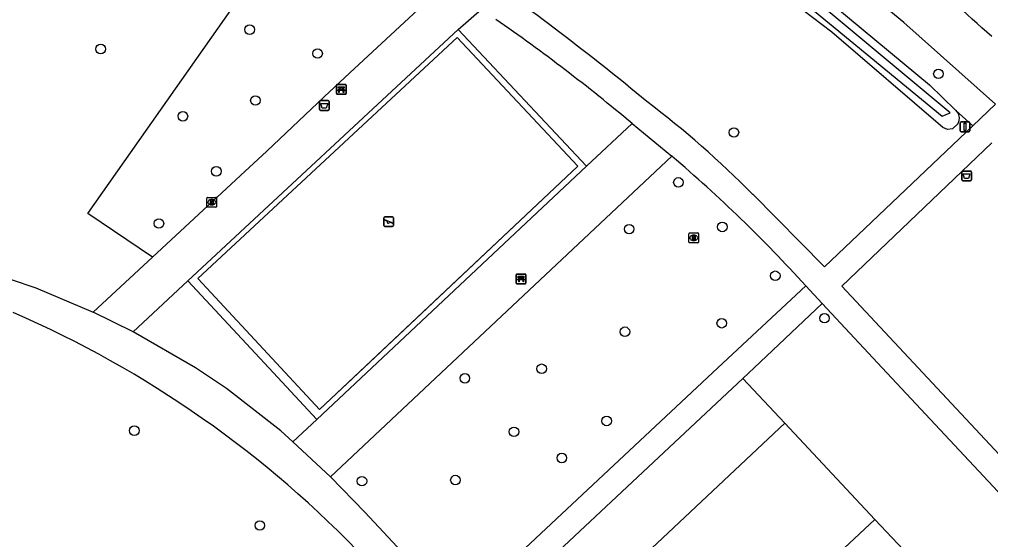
# Model space of a CAD drawing. Extents: x 157466 to 158888, y 383063 to 384677.
# Drawn here: x 158106.7 to 158206.3, y 384232.4 to 384285.7 of the extents above; entities that cross this region are included whole.
import ezdxf

# ---------------------------------------------------------------- set-up
doc = ezdxf.new("R2010")
doc.units = 0
for name, color, linetype in [('IMGEO_Afvalbak', 7, 'Continuous'), ('IMGEO_Bank', 7, 'Continuous'), ('IMGEO_Berm_groen', 7, 'Continuous'), ('IMGEO_Boom', 7, 'Continuous'), ('IMGEO_Greppel_droge_sloot', 7, 'Continuous'), ('IMGEO_Groenvoorziening', 7, 'Continuous'), ('IMGEO_Hek', 7, 'Continuous'), ('IMGEO_Loofbos', 7, 'Continuous'), ('IMGEO_Rijbaan_lokaal_gesloten', 7, 'Continuous'), ('IMGEO_Rioolput', 7, 'Continuous'), ('IMGEO_Speelvoorziening', 7, 'Continuous'), ('IMGEO_Terreindeel_gesloten', 7, 'Continuous'), ('IMGEO_Verkeersbordpaal', 7, 'Continuous'), ('IMGEO_Voetpad_halfverhard', 7, 'Continuous')]:
    doc.layers.add(name, color=color, linetype=linetype)

msp = doc.modelspace()

# ---------------------------------------------------------------- linework, layer by layer
at = {"layer": 'IMGEO_Afvalbak'}
for p, q in [((158137.476, 384276.475), (158137.476, 384277.275)), ((158137.476, 384277.275), (158137.476, 384276.475)), ((158137.576, 384277.375), (158138.366, 384277.375)), ((158138.366, 384277.375), (158137.576, 384277.375)), ((158138.466, 384277.275), (158138.466, 384276.475)), ((158138.466, 384276.475), (158138.466, 384277.275)), ((158138.366, 384276.375), (158137.576, 384276.375)), ((158137.576, 384276.375), (158138.366, 384276.375)), ((158203.308, 384269.262), (158203.308, 384270.062)), ((158203.308, 384270.062), (158203.308, 384269.262)), ((158203.408, 384270.162), (158204.198, 384270.162)), ((158204.198, 384270.162), (158203.408, 384270.162)), ((158204.298, 384270.062), (158204.298, 384269.262)), ((158204.298, 384269.262), (158204.298, 384270.062)), ((158204.198, 384269.162), (158203.408, 384269.162)), ((158203.408, 384269.162), (158204.198, 384269.162))]:
    msp.add_line(p, q, dxfattribs=at)
for points in [[(158137.619, 384277.089), (158138.323, 384277.089), (158138.174, 384276.619), (158137.768, 384276.619), (158137.619, 384277.089)], [(158203.451, 384269.876), (158204.155, 384269.876), (158204.006, 384269.406), (158203.6, 384269.406), (158203.451, 384269.876)]]:
    msp.add_lwpolyline(points, dxfattribs=at)
for centre, start, end in [((158137.576, 384277.275), 90, 180), ((158137.576, 384277.275), 90, 180), ((158137.576, 384276.475), 180, 270), ((158137.576, 384276.475), 180, 270), ((158138.366, 384277.275), 0, 90), ((158138.366, 384277.275), 360, 90), ((158138.366, 384276.475), 270, 0), ((158138.366, 384276.475), 270, 0), ((158203.408, 384270.062), 90, 180), ((158203.408, 384270.062), 90, 180), ((158204.198, 384270.062), 0, 90), ((158204.198, 384270.062), 360, 90), ((158203.408, 384269.262), 180, 270), ((158203.408, 384269.262), 180, 270), ((158204.198, 384269.262), 270, 0), ((158204.198, 384269.262), 270, 0)]:
    msp.add_arc(centre, 0.1, start, end, dxfattribs=at)
at = {"layer": 'IMGEO_Bank'}
for p, q in [((158139.221, 384278.099), (158139.221, 384278.94)), ((158139.221, 384278.94), (158139.221, 384278.099)), ((158139.296, 384279.024), (158140.137, 384279.024)), ((158140.137, 384279.024), (158139.296, 384279.024)), ((158139.53, 384278.53), (158139.53, 384278.636)), ((158139.574, 384278.636), (158139.574, 384278.53)), ((158139.862, 384278.642), (158139.58, 384278.642)), ((158139.58, 384278.524), (158139.862, 384278.524)), ((158139.868, 384278.53), (158139.868, 384278.636)), ((158139.912, 384278.636), (158139.912, 384278.53)), ((158140.221, 384278.949), (158140.221, 384278.108)), ((158140.221, 384278.108), (158140.221, 384278.949)), ((158140.146, 384278.024), (158139.305, 384278.024)), ((158139.305, 384278.024), (158140.146, 384278.024)), ((158139.918, 384278.422), (158139.525, 384278.422)), ((158157.645, 384258.685), (158157.645, 384259.526)), ((158157.645, 384259.526), (158157.645, 384258.685)), ((158157.72, 384259.61), (158158.561, 384259.61)), ((158158.561, 384259.61), (158157.72, 384259.61)), ((158158.645, 384259.535), (158158.645, 384258.694)), ((158158.645, 384258.694), (158158.645, 384259.535)), ((158158.57, 384258.61), (158157.729, 384258.61)), ((158157.729, 384258.61), (158158.57, 384258.61)), ((158158.342, 384259.008), (158157.949, 384259.008)), ((158157.954, 384259.116), (158157.954, 384259.222)), ((158157.998, 384259.222), (158157.998, 384259.116)), ((158158.286, 384259.228), (158158.004, 384259.228)), ((158158.004, 384259.11), (158158.286, 384259.11)), ((158158.292, 384259.116), (158158.292, 384259.222)), ((158158.336, 384259.222), (158158.336, 384259.116))]:
    msp.add_line(p, q, dxfattribs=at)
for points in [[(158139.468, 384278.422), (158139.326, 384278.422), (158139.438, 384278.524), (158139.524, 384278.524)], [(158139.524, 384278.642), (158139.438, 384278.642), (158139.438, 384278.803), (158140.001, 384278.803), (158140.001, 384278.642), (158139.918, 384278.642)], [(158139.918, 384278.524), (158140.001, 384278.524), (158140.113, 384278.422), (158139.974, 384278.422)], [(158139.518, 384278.415), (158139.518, 384278.208), (158139.475, 384278.208), (158139.475, 384278.415)], [(158139.968, 384278.415), (158139.968, 384278.208), (158139.924, 384278.208), (158139.924, 384278.415)], [(158157.892, 384259.008), (158157.75, 384259.008), (158157.862, 384259.11), (158157.948, 384259.11)], [(158157.948, 384259.228), (158157.862, 384259.228), (158157.862, 384259.389), (158158.425, 384259.389), (158158.425, 384259.228), (158158.342, 384259.228)], [(158157.942, 384259.001), (158157.942, 384258.794), (158157.899, 384258.794), (158157.899, 384259.001)], [(158158.342, 384259.11), (158158.425, 384259.11), (158158.537, 384259.008), (158158.398, 384259.008)], [(158158.392, 384259.001), (158158.392, 384258.794), (158158.348, 384258.794), (158158.348, 384259.001)]]:
    msp.add_lwpolyline(points, dxfattribs=at)
for centre, radius, start, end in [((158139.299, 384278.946), 0.0779, 92.4484, 184.28452), ((158139.299, 384278.946), 0.0779, 92.4484, 184.28452), ((158139.523, 384278.635), 0.00671, 2.89567, 87.10433), ((158139.523, 384278.531), 0.00671, 272.89567, 357.10433), ((158139.58, 384278.635), 0.00671, 92.89567, 177.10433), ((158139.58, 384278.531), 0.00671, 182.89567, 267.10433), ((158139.862, 384278.635), 0.00671, 2.89567, 87.10433), ((158139.862, 384278.531), 0.00671, 272.89567, 357.10433), ((158139.919, 384278.635), 0.00671, 92.89567, 177.10433), ((158139.919, 384278.531), 0.00671, 182.89567, 267.10433), ((158140.143, 384278.946), 0.0779, 2.4484, 94.28452), ((158140.143, 384278.946), 0.0779, 2.4484, 94.28452), ((158139.299, 384278.102), 0.0779, 182.4484, 274.28452), ((158139.299, 384278.102), 0.0779, 182.4484, 274.28452), ((158139.468, 384278.415), 0.00671, 2.89567, 87.10433), ((158139.525, 384278.415), 0.00671, 92.89567, 177.10433), ((158139.917, 384278.415), 0.00671, 2.89567, 87.10433), ((158139.974, 384278.415), 0.00671, 92.89567, 177.10433), ((158140.143, 384278.102), 0.0779, 272.4484, 4.28452), ((158140.143, 384278.102), 0.0779, 272.4484, 4.28452), ((158157.723, 384259.532), 0.0779, 92.4484, 184.28452), ((158157.723, 384259.532), 0.0779, 92.4484, 184.28452), ((158158.567, 384259.532), 0.0779, 2.4484, 94.28452), ((158158.567, 384259.532), 0.0779, 2.4484, 94.28452), ((158157.723, 384258.688), 0.0779, 182.4484, 274.28452), ((158157.723, 384258.688), 0.0779, 182.4484, 274.28452), ((158157.892, 384259.001), 0.00671, 2.89567, 87.10433), ((158157.949, 384259.001), 0.00671, 92.89567, 177.10433), ((158157.947, 384259.221), 0.00671, 2.89567, 87.10433), ((158157.947, 384259.117), 0.00671, 272.89567, 357.10433), ((158158.004, 384259.221), 0.00671, 92.89567, 177.10433), ((158158.004, 384259.117), 0.00671, 182.89567, 267.10433), ((158158.286, 384259.221), 0.00671, 2.89567, 87.10433), ((158158.286, 384259.117), 0.00671, 272.89567, 357.10433), ((158158.343, 384259.221), 0.00671, 92.89567, 177.10433), ((158158.343, 384259.117), 0.00671, 182.89567, 267.10433), ((158158.341, 384259.001), 0.00671, 2.89567, 87.10433), ((158158.398, 384259.001), 0.00671, 92.89567, 177.10433), ((158158.567, 384258.688), 0.0779, 272.4484, 4.28452), ((158158.567, 384258.688), 0.0779, 272.4484, 4.28452)]:
    msp.add_arc(centre, radius, start, end, dxfattribs=at)
at = {"layer": 'IMGEO_Berm_groen'}
for points in [[(157990.086, 384401.748), (157990.257, 384402.121), (157990.733, 384402.517), (157991.175, 384402.581), (157997.425, 384399.875), (158012.521, 384392.808), (158033.92, 384382.258), (158063.103, 384367.075), (158076.44, 384359.982), (158091.06, 384351.728), (158105.395, 384343.329), (158120.239, 384334.269), (158131.468, 384327.554), (158151.313, 384314.692), (158165.352, 384305.309), (158173.859, 384299.484), (158187.618, 384289.325), (158199.999, 384279.006), (158202.678, 384276.401)], [(158204.439, 384274.808), (158202.678, 384276.401)]]:
    msp.add_lwpolyline(points, dxfattribs=at)
at = {"layer": 'IMGEO_Boom'}
for centre in [(158130.33, 384284.649), (158115.055, 384282.666), (158137.29, 384282.207), (158200.922, 384280.119), (158130.918, 384277.393), (158123.486, 384275.769), (158179.96, 384274.115), (158126.91, 384270.136), (158174.273, 384268.999), (158121.029, 384264.787), (158169.224, 384264.211), (158178.77, 384264.434), (158184.201, 384259.432), (158189.243, 384255.082), (158178.715, 384254.566), (158168.793, 384253.699), (158160.254, 384249.904), (158152.384, 384248.922), (158166.922, 384244.555), (158118.506, 384243.562), (158157.418, 384243.444), (158162.321, 384240.76), (158141.836, 384238.382), (158151.418, 384238.498), (158131.369, 384233.844)]:
    msp.add_circle(centre, 0.489, dxfattribs=at)
at = {"layer": 'IMGEO_Greppel_droge_sloot'}
msp.add_lwpolyline([(158098.971, 384345.252), (158110.567, 384338.552), (158124.827, 384329.423), (158140.56, 384319.635), (158175.379, 384296.446), (158183.979, 384290.069), (158201.302, 384275.788), (158202.123, 384276.116), (158189.812, 384286.378), (158182.411, 384292.218), (158151.051, 384314.213)], dxfattribs=at)
at = {"layer": 'IMGEO_Groenvoorziening'}
for points in [[(158202.678, 384276.401), (158202.929, 384276.048), (158203.031, 384275.661), (158203.023, 384275.304), (158202.919, 384274.994), (158202.364, 384274.489), (158201.858, 384274.433), (158201.387, 384274.627), (158190.012, 384284.379), (158172.171, 384297.941), (158150.241, 384312.732), (158131.996, 384324.598), (158119.798, 384332.028), (158110.833, 384337.607), (158098.908, 384344.586), (158075.211, 384358.073), (158068.187, 384361.936), (158037.267, 384378.292), (158028.901, 384382.218), (158019.16, 384386.552), (157990.776, 384400.229), (157990.179, 384400.675), (157990, 384401.203), (157990.086, 384401.748)], [(158120.372, 384261.347), (158113.759, 384265.8), (158136.728, 384298.518)], [(158120.372, 384261.347), (158129.394, 384269.719), (158132.077, 384272.215), (158137.948, 384277.771), (158140.597, 384280.236), (158150.374, 384289.32)], [(158151.684, 384284.658), (158154.075, 384286.733)], [(158151.684, 384284.658), (158124.003, 384258.902)], [(158164.868, 384270.674), (158151.684, 384284.658)], [(158164.868, 384270.674), (158169.53, 384275.039)], [(158137.207, 384244.7), (158142.852, 384250), (158164.868, 384270.674)], [(158114.295, 384255.709), (158120.372, 384261.347)], [(158118.396, 384253.676), (158124.003, 384258.902)], [(158124.003, 384258.902), (158132.28, 384250), (158137.207, 384244.7)], [(158185.177, 384244.331), (158180.871, 384248.916)], [(158134.766, 384242.404), (158137.207, 384244.7)], [(158185.177, 384244.331), (158160.133, 384220.795), (158169.314, 384211.024), (158194.412, 384234.46)], [(158194.412, 384234.46), (158185.177, 384244.331)], [(158171.016, 384204.289), (158198.525, 384230.08), (158194.412, 384234.46)]]:
    msp.add_lwpolyline(points, dxfattribs=at)
at = {"layer": 'IMGEO_Hek'}
msp.add_lwpolyline([(158137.495, 384245.726), (158133.523, 384250), (158125.021, 384259.147), (158151.59, 384283.846), (158163.954, 384270.654), (158142.032, 384250), (158137.495, 384245.726)], dxfattribs=at)
at = {"layer": 'IMGEO_Loofbos'}
msp.add_lwpolyline([(158173.609, 384271.678), (158150.518, 384250), (158138.61, 384238.821)], dxfattribs=at)
at = {"layer": 'IMGEO_Rijbaan_lokaal_gesloten'}
msp.add_lwpolyline([(158206.769, 384277.026), (158197.375, 384285.381), (158193.357, 384288.744), (158189.191, 384291.922), (158180.706, 384298.011), (158160.224, 384312.286), (158150.69, 384318.51), (158134.209, 384329.269), (158123.299, 384335.918), (158101.388, 384348.76), (158097.183, 384351.158), (158085.495, 384357.824), (158069.368, 384366.877), (158056.566, 384373.683), (158038.018, 384383.186), (158019.478, 384392.428), (158000.05, 384401.619), (157989.255, 384406.494), (157977.254, 384411.794), (157973.108, 384413.803)], dxfattribs=at)
msp.add_arc((158058.615, 384122.452), 218.888, 47.5403, 53.17452, dxfattribs=at)
at = {"layer": 'IMGEO_Rioolput'}
for p, q in [((158125.945, 384266.54), (158125.945, 384267.392)), ((158126.02, 384267.466), (158126.872, 384267.466)), ((158126.456, 384266.686), (158126.431, 384266.686)), ((158126.433, 384267.246), (158126.458, 384267.246)), ((158126.946, 384267.392), (158126.946, 384266.54)), ((158126.872, 384266.466), (158126.02, 384266.466)), ((158175.343, 384262.888), (158175.343, 384263.74)), ((158175.418, 384263.814), (158176.27, 384263.814)), ((158175.831, 384263.594), (158175.856, 384263.594)), ((158176.344, 384263.74), (158176.344, 384262.888)), ((158176.27, 384262.814), (158175.418, 384262.814)), ((158175.854, 384263.034), (158175.829, 384263.034))]:
    msp.add_line(p, q, dxfattribs=at)
for points in [[(158125.945, 384266.54), (158125.945, 384267.392)], [(158126.02, 384267.466), (158126.872, 384267.466)], [(158126.534, 384267.164), (158126.282, 384267.166), (158126.282, 384266.766)], [(158126.282, 384266.766), (158126.406, 384266.766), (158126.406, 384266.928), (158126.417, 384266.928)], [(158126.46, 384267.085), (158126.406, 384267.085), (158126.406, 384267.004)], [(158126.406, 384267.004), (158126.458, 384267.004)], [(158126.464, 384266.899), (158126.535, 384266.766), (158126.675, 384266.766), (158126.61, 384266.892)], [(158126.946, 384267.392), (158126.946, 384266.54)], [(158126.872, 384266.466), (158126.02, 384266.466)], [(158175.343, 384262.888), (158175.343, 384263.74)], [(158175.418, 384263.814), (158176.27, 384263.814)], [(158175.932, 384263.512), (158175.68, 384263.514), (158175.68, 384263.114)], [(158176.344, 384263.74), (158176.344, 384262.888)], [(158176.27, 384262.814), (158175.418, 384262.814)], [(158175.68, 384263.114), (158175.804, 384263.114), (158175.804, 384263.276), (158175.815, 384263.276)], [(158175.858, 384263.433), (158175.804, 384263.433), (158175.804, 384263.352)], [(158175.804, 384263.352), (158175.856, 384263.352)], [(158175.862, 384263.247), (158175.933, 384263.114), (158176.073, 384263.114), (158176.008, 384263.24)]]:
    msp.add_lwpolyline(points, dxfattribs=at)
for centre, radius, start, end in [((158126.022, 384267.39), 0.0765, 91.55205, 178.44795), ((158126.022, 384267.39), 0.0765, 91.55205, 178.44795), ((158126.022, 384266.542), 0.0765, 181.55205, 268.44795), ((158126.022, 384266.542), 0.0765, 181.55205, 268.44795), ((158126.416, 384266.875), 0.0533, 26.02933, 88.69889), ((158126.442, 384267.193), 0.19, 274.7715, 282.96867), ((158126.466, 384266.989), 0.0964, 77.00612, 93.18647), ((158126.48, 384267.046), 0.0378, 276.66336, 79.67722), ((158126.533, 384267.054), 0.109, 350.36119, 89.41601), ((158126.531, 384267.054), 0.112, 277.58423, 350.98172), ((158126.515, 384266.839), 0.108, 29.51342, 73.79051), ((158126.87, 384267.39), 0.0765, 1.55205, 88.44795), ((158126.87, 384267.39), 0.0765, 1.55205, 88.44795), ((158126.87, 384266.542), 0.0765, 271.55205, 358.44795), ((158126.87, 384266.542), 0.0765, 271.55205, 358.44795), ((158175.42, 384263.738), 0.0765, 91.55205, 178.44795), ((158175.42, 384263.738), 0.0765, 91.55205, 178.44795), ((158175.931, 384263.402), 0.109, 350.36119, 89.41601), ((158176.268, 384263.738), 0.0765, 1.55205, 88.44795), ((158176.268, 384263.738), 0.0765, 1.55205, 88.44795), ((158175.42, 384262.89), 0.0765, 181.55205, 268.44795), ((158175.42, 384262.89), 0.0765, 181.55205, 268.44795), ((158175.814, 384263.223), 0.0533, 26.02933, 88.69889), ((158175.84, 384263.541), 0.19, 274.7715, 282.96867), ((158175.864, 384263.337), 0.0964, 77.00612, 93.18647), ((158175.878, 384263.394), 0.0378, 276.66336, 79.67722), ((158175.929, 384263.402), 0.112, 277.58423, 350.98172), ((158175.913, 384263.187), 0.108, 29.51342, 73.79051), ((158176.268, 384262.89), 0.0765, 271.55205, 358.44795), ((158176.268, 384262.89), 0.0765, 271.55205, 358.44795)]:
    msp.add_arc(centre, radius, start, end, dxfattribs=at)
for centre, major_axis, ratio, start_param, end_param in [((158126.432, 384266.966), (-0.387, 0.002), 0.722429, 4.712389, 7.853982), ((158126.457, 384266.966), (-0.39, 0.002), 0.717154, 1.570796, 4.712389), ((158175.83, 384263.314), (-0.387, 0.002), 0.722429, 4.712389, 7.853982), ((158175.855, 384263.314), (-0.39, 0.002), 0.717154, 1.570796, 4.712389)]:
    msp.add_ellipse(centre, major_axis=major_axis, ratio=ratio, start_param=start_param, end_param=end_param, dxfattribs=at)
at = {"layer": 'IMGEO_Speelvoorziening'}
for p, q in [((158144.071, 384264.581), (158144.071, 384265.381)), ((158144.071, 384265.381), (158144.071, 384264.581)), ((158144.454, 384265.009), (158144.115, 384265.146)), ((158144.14, 384265.206), (158145.016, 384264.853)), ((158144.171, 384265.481), (158144.961, 384265.481)), ((158144.961, 384265.481), (158144.171, 384265.481)), ((158144.992, 384264.793), (158144.652, 384264.93)), ((158145.061, 384265.381), (158145.061, 384264.581)), ((158145.061, 384264.581), (158145.061, 384265.381)), ((158144.961, 384264.481), (158144.171, 384264.481)), ((158144.171, 384264.481), (158144.961, 384264.481))]:
    msp.add_line(p, q, dxfattribs=at)
for centre, radius, start, end in [((158144.171, 384265.381), 0.1, 90, 180), ((158144.171, 384265.381), 0.1, 90, 180), ((158144.171, 384264.581), 0.1, 180, 270), ((158144.171, 384264.581), 0.1, 180, 270), ((158144.128, 384265.176), 0.0327, 68.07798, 248.07798), ((158144.533, 384264.919), 0.12, 130.99278, 5.16318), ((158144.961, 384265.381), 0.1, 0, 90), ((158144.961, 384265.381), 0.1, 360, 90), ((158144.961, 384264.581), 0.1, 270, 0), ((158144.961, 384264.581), 0.1, 270, 0), ((158145.004, 384264.823), 0.0327, 248.07798, 68.07798)]:
    msp.add_arc(centre, radius, start, end, dxfattribs=at)
at = {"layer": 'IMGEO_Terreindeel_gesloten'}
msp.add_lwpolyline([(158133.523, 384250), (158125.021, 384259.147), (158151.59, 384283.846), (158163.954, 384270.654), (158137.495, 384245.726), (158133.523, 384250)], dxfattribs=at)
at = {"layer": 'IMGEO_Verkeersbordpaal'}
for p, q in [((158203.144, 384274.291), (158203.144, 384275.091)), ((158203.144, 384275.091), (158203.144, 384274.291)), ((158203.244, 384275.191), (158204.034, 384275.191)), ((158204.034, 384275.191), (158203.244, 384275.191)), ((158204.134, 384275.091), (158204.134, 384274.291)), ((158204.134, 384274.291), (158204.134, 384275.091)), ((158204.034, 384274.191), (158203.244, 384274.191)), ((158203.244, 384274.191), (158204.034, 384274.191))]:
    msp.add_line(p, q, dxfattribs=at)
msp.add_lwpolyline([(158203.564, 384275.066), (158203.714, 384275.066), (158203.714, 384274.316), (158203.564, 384274.316), (158203.564, 384275.066)], dxfattribs=at)
for centre, start, end in [((158203.244, 384275.091), 90, 180), ((158203.244, 384275.091), 90, 180), ((158204.034, 384275.091), 0, 90), ((158204.034, 384275.091), 360, 90), ((158203.244, 384274.291), 180, 270), ((158203.244, 384274.291), 180, 270), ((158204.034, 384274.291), 270, 0), ((158204.034, 384274.291), 270, 0)]:
    msp.add_arc(centre, 0.1, start, end, dxfattribs=at)
at = {"layer": 'IMGEO_Voetpad_halfverhard'}
for points in [[(158206.769, 384277.026), (158204.439, 384274.808)], [(158169.53, 384275.039), (158173.609, 384271.678)], [(158204.439, 384274.808), (158189.241, 384260.34), (158181.894, 384267.776)], [(157999.536, 384273.973), (157999.781, 384273.945), (158000, 384273.919), (158024.119, 384271.087), (158028.773, 384270.541), (158033.118, 384270.031), (158081.83, 384264.311), (158086.808, 384263.727), (158088.537, 384263.489), (158095.906, 384262.058), (158103.117, 384259.974), (158108.429, 384258.208), (158114.295, 384255.709)], [(158211.071, 384236.911), (158198.833, 384250), (158191.007, 384258.37), (158206.392, 384273.04)], [(158151.632, 384225.045), (158178.326, 384250), (158187.326, 384258.414)], [(158187.326, 384258.414), (158188.996, 384256.577)], [(158180.871, 384248.916), (158182.028, 384250), (158188.996, 384256.577)], [(158188.996, 384256.577), (158195.159, 384250), (158210.961, 384233.073)], [(158118.396, 384253.676), (158114.295, 384255.709)], [(158134.766, 384242.404), (158133.532, 384243.529), (158127.947, 384247.876), (158124.792, 384250), (158118.396, 384253.676)], [(158153.37, 384223.135), (158180.871, 384248.916)], [(158138.61, 384238.821), (158134.766, 384242.404)], [(158138.61, 384238.821), (158142.146, 384235.219), (158151.632, 384225.045)]]:
    msp.add_lwpolyline(points, dxfattribs=at)
for centre, radius, start, end in [((157982.824, 384048.987), 295.885, 50.49466, 54.91494), ((158045.172, 384126.494), 193.728, 50.06471, 55.26442), ((158108.35, 384194.825), 103.588, 44.76799, 52.75027), ((158076.415, 384157.44), 149.99, 42.31494, 49.60883), ((158062.011, 384154.253), 110.584, 43.45479, 66.50189)]:
    msp.add_arc(centre, radius, start, end, dxfattribs=at)

doc.saveas('drawing.dxf')
